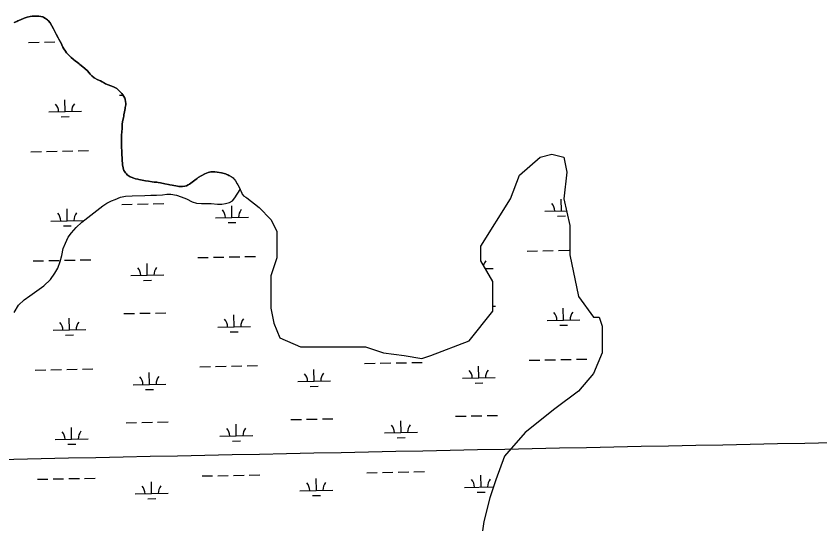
# Model space of a CAD drawing. Extents: x 3989314 to 4027622, y 243956 to 270014.
# Drawn here: x 4021754 to 4024204, y 255820 to 257367 of the extents above; entities that cross this region are included whole.
import ezdxf

# ---------------------------------------------------------------- set-up
doc = ezdxf.new("R2010")
doc.units = 0
for name, color, linetype in [('V-GRID-MAJR', 7, 'Continuous'), ('V-RIVR-EDGE', 7, 'Continuous'), ('V-TOPO-SHOR', 7, 'Continuous'), ('V-WETL-SWMP', 7, 'Continuous')]:
    doc.layers.add(name, color=color, linetype=linetype)

msp = doc.modelspace()

# ---------------------------------------------------------------- linework, layer by layer
at = {"layer": 'V-GRID-MAJR'}
msp.add_spline([(3993497.6, 255455.7), (3998815.3, 255559.8), (4004133, 255664.6), (4009450.7, 255770.2), (4014768.4, 255876.5), (4020086, 255983.7), (4025403.7, 256091.6)], degree=3, dxfattribs=at)
at = {"layer": 'V-RIVR-EDGE'}
for p, q in [((4023287.9, 256882.5), (4023351, 256936.6)), ((4023351, 256936.6), (4023387, 256945.6)), ((4023387, 256945.6), (4023423.1, 256936.6)), ((4023423.1, 256936.6), (4023432.1, 256891.5)), ((4023260.9, 256810.4), (4023287.9, 256882.5)), ((4023432.1, 256891.5), (4023423.1, 256810.4)), ((4022457.4, 256813.4), (4022494.8, 256783.8)), ((4023170.7, 256666.1), (4023260.9, 256810.4)), ((4023423.1, 256810.4), (4023441.1, 256729.2)), ((4022494.8, 256783.8), (4022530.8, 256747.2)), ((4022530.8, 256747.2), (4022548.8, 256711.2)), ((4022548.8, 256711.2), (4022548.8, 256630)), ((4023441.1, 256729.2), (4023441.1, 256639)), ((4023170.7, 256621), (4023170.7, 256666.1)), ((4023441.1, 256639), (4023468.1, 256512.7)), ((4022548.8, 256630), (4022530.8, 256575.9)), ((4023206.8, 256557.8), (4023170.7, 256621)), ((4022530.8, 256575.9), (4022530.8, 256476.7)), ((4023206.8, 256467.6), (4023206.8, 256557.8)), ((4023468.1, 256512.7), (4023513.2, 256449.6)), ((4022530.8, 256476.7), (4022539.8, 256431.6)), ((4023134.7, 256377.5), (4023206.8, 256467.6)), ((4023513.2, 256449.6), (4023531.2, 256449.6)), ((4023531.2, 256449.6), (4023540.2, 256422.5)), ((4022539.8, 256431.6), (4022557.9, 256386.5)), ((4023540.2, 256422.5), (4023540.2, 256341.4)), ((4022557.9, 256386.5), (4022621, 256359.4)), ((4023017.5, 256332.4), (4023134.7, 256377.5)), ((4022621, 256359.4), (4022819.2, 256359.4)), ((4022819.2, 256359.4), (4022873.3, 256341.4)), ((4022873.3, 256341.4), (4022936.4, 256332.4)), ((4023540.2, 256341.4), (4023513.2, 256278.2)), ((4022936.4, 256332.4), (4022990.5, 256323.3)), ((4022990.5, 256323.3), (4023017.5, 256332.4)), ((4023513.2, 256278.2), (4023468.1, 256224.1)), ((4023468.1, 256224.1), (4023396, 256170)), ((4023396, 256170), (4023305.9, 256097.9)), ((4023305.9, 256097.9), (4023242.8, 256025.7)), ((4023242.8, 256025.7), (4023215.8, 255953.6)), ((4023215.8, 255953.6), (4023197.8, 255899.5)), ((4023197.8, 255899.5), (4023179.7, 255827.3)), ((4023179.7, 255827.3), (4023170.7, 255764.2))]:
    msp.add_line(p, q, dxfattribs=at)
for points in [[(4021913.2, 257249.2), (4021908.2, 257255.2), (4021904.5, 257260), (4021900, 257267), (4021897.1, 257272.1), (4021894, 257278.6), (4021892.2, 257281.8), (4021888.3, 257289.3), (4021884.3, 257296.7), (4021882.7, 257300.3), (4021876.7, 257311.8), (4021867.9, 257328), (4021863.1, 257337.3), (4021858, 257345.6), (4021852, 257353.2), (4021849.7, 257355.3), (4021844, 257359.8), (4021839, 257362.4), (4021835.6, 257363.9), (4021829.2, 257365.3), (4021823.6, 257366.1), (4021817.2, 257366.7), (4021806.7, 257366.6), (4021802.8, 257366.5), (4021797.3, 257365.4), (4021788.4, 257363.2), (4021784.7, 257362.1), (4021779.1, 257360), (4021768.1, 257355), (4021759.9, 257352.1), (4021756.8, 257350.5), (4021748.7, 257347.4)], [(4022406, 256879.8), (4022402.6, 256881.5), (4022399.3, 256882.7), (4022396, 256884.3), (4022392.1, 256885.7), (4022380.1, 256889), (4022366.8, 256891.6), (4022359.8, 256891.9), (4022347.6, 256891.9), (4022339.3, 256890), (4022334.5, 256888.3), (4022329.3, 256886.2), (4022309.1, 256874.9), (4022305.8, 256871.9), (4022302.5, 256869.8), (4022286.5, 256857.3), (4022282.4, 256854.3), (4022279, 256852.6), (4022273.1, 256850), (4022267.9, 256848.2), (4022261.6, 256847.4), (4022255.4, 256847.4), (4022250.4, 256847.7), (4022245.9, 256848.3), (4022230, 256851.2), (4022222.2, 256853), (4022218.8, 256853.5), (4022207.1, 256856), (4022194, 256858.6), (4022187.1, 256859.6), (4022183.1, 256860.3), (4022174.9, 256861.2), (4022169.2, 256861.7), (4022157.5, 256863.7), (4022148.7, 256864.9), (4022128.1, 256868.8), (4022125.1, 256869.7), (4022117.7, 256871.1), (4022112.7, 256872.6), (4022105.1, 256875.6), (4022102.2, 256876.9), (4022098.8, 256878.9), (4022092.8, 256883.5), (4022090.2, 256886), (4022087.1, 256889.7), (4022085.1, 256892.6), (4022082.9, 256896.5), (4022081.7, 256899.8), (4022080.3, 256904.9), (4022079.3, 256909.2), (4022078.9, 256912.3), (4022078.5, 256917.1), (4022077.1, 256927.6), (4022076, 256951.3), (4022075.7, 256971.1), (4022075, 256978.7), (4022074.9, 256990.7), (4022075, 256999.9), (4022075.1, 257003.8), (4022076, 257014.1), (4022077.3, 257024.7), (4022077.7, 257032.4), (4022077.7, 257037.6), (4022078.3, 257044.1), (4022081.4, 257058.1), (4022082, 257061.8), (4022082.9, 257065.7), (4022084.4, 257074.6), (4022086.5, 257084.8), (4022087, 257087.9), (4022087.9, 257092.2), (4022088.2, 257096), (4022088.2, 257101.6), (4022087.9, 257105.3), (4022086.5, 257113.4), (4022085.2, 257117.1), (4022079.2, 257127.3), (4022076.3, 257131.3), (4022070.6, 257137.4), (4022064.4, 257143.1), (4022061.2, 257145.7), (4022050.7, 257151.5), (4022027.1, 257160.7), (4022020.8, 257164.1), (4022016.6, 257166.6), (4022011.5, 257169.2), (4022002.8, 257172.9), (4021992.3, 257178.7), (4021984.7, 257184.5), (4021979.6, 257189.4), (4021971.5, 257200), (4021964, 257207.4), (4021952.5, 257216.3), (4021948.8, 257219.4), (4021946, 257221.2), (4021940, 257226), (4021935.7, 257229.1), (4021927.8, 257235.4), (4021921.6, 257240.8), (4021915.6, 257246.9), (4021913.2, 257249.2)], [(4022406, 256879.8), (4022409.7, 256877.7), (4022412.8, 256876.1), (4022415.5, 256873.5), (4022418.2, 256870.6), (4022420.8, 256867.5), (4022422.6, 256864.9), (4022428.2, 256856.2), (4022430.1, 256852.5), (4022435.9, 256841.7), (4022437.4, 256838.5)], [(4022437.4, 256838.5), (4022439.2, 256834.5), (4022442, 256827.2), (4022443.2, 256824.5), (4022445, 256821.7), (4022447.1, 256819.4), (4022453.8, 256815.2), (4022457.4, 256813.4)]]:
    msp.add_lwpolyline(points, dxfattribs=at)
at = {"layer": 'V-TOPO-SHOR'}
msp.add_lwpolyline([(4021748.7, 256463.8), (4021761.3, 256485.8), (4021779, 256502.3), (4021795.9, 256514.7), (4021839.2, 256544.6), (4021858.9, 256564.2), (4021872.1, 256584), (4021881.3, 256599.2), (4021888.8, 256619), (4021893.4, 256637.6), (4021897.9, 256658.7), (4021904.4, 256675.3), (4021913, 256692.9), (4021923, 256706.8), (4021937.3, 256722.7), (4021954.8, 256739.2), (4021973.3, 256753.2), (4021991.1, 256767.8), (4022019, 256788.9), (4022030.6, 256796.8), (4022045.4, 256804.2), (4022056.5, 256807.5), (4022072.2, 256814.7), (4022087.6, 256817.7), (4022107.4, 256819.3), (4022146.6, 256820), (4022165.2, 256820.8), (4022182, 256820.8), (4022200, 256822.7), (4022213.8, 256823.8), (4022226.2, 256823.8), (4022242.5, 256820.8), (4022257.6, 256816.5), (4022273.6, 256809.6), (4022290.7, 256800.5), (4022303.8, 256797), (4022319.5, 256796.3), (4022335.1, 256796.3), (4022349, 256796), (4022368.2, 256793.9), (4022380.7, 256793.9), (4022392.8, 256795.5), (4022404.7, 256799), (4022413.3, 256803.7), (4022420.7, 256813.1), (4022437.4, 256838.5)], dxfattribs=at)
at = {"layer": 'V-WETL-SWMP'}
for p, q in [((4021792.5, 257286.2), (4021824.5, 257286.8)), ((4021840.5, 257287.2), (4021872.5, 257287.8)), ((4021888.5, 257288.1), (4021888.9, 257288.1)), ((4022069.7, 257125.5), (4022080.1, 257125.7)), ((4021903.6, 257075.8), (4021902.9, 257111.8)), ((4021853.6, 257074.8), (4021953.6, 257076.8)), ((4021891.9, 257060.1), (4021915.9, 257060.6)), ((4021799.2, 256953.6), (4021831.2, 256954.2)), ((4021847.2, 256954.6), (4021879.2, 256955.2)), ((4021895.2, 256955.5), (4021927.1, 256956.2)), ((4021943.1, 256956.5), (4021975.1, 256957.1)), ((4023415.7, 256773.2), (4023414.9, 256809.2)), ((4021910.2, 256743.2), (4021909.5, 256779.2)), ((4022076.3, 256792.9), (4022108.3, 256793.6)), ((4022124.3, 256793.9), (4022156.3, 256794.5)), ((4022172.3, 256794.8), (4022204.3, 256795.5)), ((4022412, 256753.2), (4022411.3, 256789.2)), ((4022362, 256752.2), (4022462, 256754.2)), ((4023365.7, 256772.2), (4023431.3, 256773.5)), ((4023404, 256757.5), (4023428, 256758)), ((4021860.2, 256742.2), (4021960.2, 256744.2)), ((4022400.3, 256737.5), (4022424.3, 256738)), ((4021898.5, 256727.5), (4021922.5, 256728)), ((4022355.6, 256631.9), (4022387.6, 256632.6)), ((4022403.6, 256632.9), (4022435.6, 256633.5)), ((4022451.6, 256633.9), (4022483.6, 256634.5)), ((4023311.2, 256651), (4023343.2, 256651.6)), ((4023359.2, 256652), (4023391.2, 256652.6)), ((4023407.2, 256652.9), (4023439.2, 256653.5)), ((4021805.8, 256621), (4021837.8, 256621.6)), ((4021853.8, 256621.9), (4021885.8, 256622.6)), ((4021901.8, 256622.9), (4021933.8, 256623.5)), ((4021949.8, 256623.9), (4021981.8, 256624.5)), ((4022154.1, 256577.2), (4022153.3, 256613.2)), ((4022307.6, 256631), (4022339.6, 256631.6)), ((4023184, 256597.7), (4023207.7, 256598.2)), ((4022104.1, 256576.2), (4022204, 256578.2)), ((4022142.4, 256561.5), (4022166.4, 256562)), ((4022083, 256460.3), (4022115, 256460.9)), ((4022131, 256461.3), (4022162.9, 256461.9)), ((4022178.9, 256462.2), (4022210.9, 256462.9)), ((4023206.8, 256482.7), (4023214.6, 256482.9)), ((4023422.3, 256440.6), (4023421.6, 256476.6)), ((4021916.9, 256410.6), (4021916.1, 256446.6)), ((4022418.7, 256420.6), (4022418, 256456.6)), ((4023372.3, 256439.6), (4023472.3, 256441.6)), ((4021866.9, 256409.6), (4021966.9, 256411.6)), ((4022368.7, 256419.6), (4022468.7, 256421.6)), ((4023410.6, 256424.9), (4023434.6, 256425.4)), ((4021905.2, 256394.9), (4021929.2, 256395.4)), ((4022407, 256404.9), (4022431, 256405.4)), ((4023317.9, 256318.4), (4023349.8, 256319)), ((4023365.8, 256319.3), (4023397.8, 256320)), ((4023413.8, 256320.3), (4023445.8, 256320.9)), ((4023461.8, 256321.3), (4023493.8, 256321.9)), ((4021812.4, 256288.4), (4021844.4, 256289)), ((4021860.4, 256289.3), (4021892.4, 256290)), ((4021908.4, 256290.3), (4021940.4, 256290.9)), ((4021956.4, 256291.3), (4021988.4, 256291.9)), ((4022314.2, 256298.4), (4022346.2, 256299)), ((4022362.2, 256299.3), (4022394.2, 256300)), ((4022410.2, 256300.3), (4022442.2, 256300.9)), ((4022458.2, 256301.3), (4022490.2, 256301.9)), ((4022662.5, 256254.6), (4022661.8, 256290.6)), ((4022816, 256308.4), (4022848, 256309)), ((4022864, 256309.3), (4022896, 256310)), ((4022912, 256310.3), (4022944, 256310.9)), ((4022960, 256311.3), (4022992, 256311.9)), ((4023164.3, 256264.6), (4023163.6, 256300.6)), ((4022160.7, 256244.6), (4022160, 256280.6)), ((4023114.3, 256263.6), (4023214.3, 256265.6)), ((4022110.7, 256243.6), (4022210.7, 256245.6)), ((4022612.5, 256253.6), (4022712.5, 256255.6)), ((4023152.6, 256248.9), (4023176.6, 256249.4)), ((4022149, 256228.9), (4022173, 256229.4)), ((4022650.8, 256238.9), (4022674.8, 256239.4)), ((4023093.2, 256147.7), (4023125.2, 256148.3)), ((4023141.2, 256148.7), (4023173.2, 256149.3)), ((4023189.2, 256149.6), (4023221.2, 256150.3)), ((4022089.6, 256127.7), (4022121.6, 256128.3)), ((4022137.6, 256128.7), (4022169.6, 256129.3)), ((4022185.6, 256129.6), (4022217.6, 256130.3)), ((4022425.3, 256088), (4022424.6, 256123.9)), ((4022591.4, 256137.7), (4022623.4, 256138.3)), ((4022639.4, 256138.7), (4022671.4, 256139.3)), ((4022687.4, 256139.6), (4022719.4, 256140.3)), ((4022927.1, 256098), (4022926.4, 256133.9)), ((4021923.5, 256078), (4021922.8, 256113.9)), ((4022877.1, 256097), (4022977.1, 256098.9)), ((4021873.5, 256077), (4021973.5, 256078.9)), ((4022375.3, 256087), (4022475.3, 256088.9)), ((4022413.6, 256072.3), (4022437.6, 256072.8)), ((4022915.4, 256082.3), (4022939.4, 256082.8)), ((4021911.8, 256062.3), (4021935.8, 256062.8)), ((4022822.7, 255975.8), (4022854.7, 255976.4)), ((4022870.7, 255976.7), (4022902.7, 255977.4)), ((4022918.7, 255977.7), (4022950.6, 255978.3)), ((4022966.6, 255978.6), (4022998.6, 255979.3)), ((4021819.1, 255955.8), (4021851.1, 255956.4)), ((4021867, 255956.7), (4021899, 255957.4)), ((4021915, 255957.7), (4021947, 255958.3)), ((4021963, 255958.6), (4021995, 255959.3)), ((4022167.3, 255912), (4022166.6, 255948)), ((4022320.9, 255965.8), (4022352.9, 255966.4)), ((4022368.9, 255966.7), (4022400.9, 255967.4)), ((4022416.8, 255967.7), (4022448.8, 255968.3)), ((4022464.8, 255968.6), (4022496.8, 255969.3)), ((4022669.1, 255922), (4022668.4, 255958)), ((4023170.9, 255932), (4023170.2, 255968)), ((4022619.1, 255921), (4022719.1, 255923)), ((4023120.9, 255931), (4023208.8, 255932.7)), ((4022117.3, 255911), (4022217.3, 255913)), ((4022657.4, 255906.3), (4022681.4, 255906.8)), ((4023159.2, 255916.3), (4023183.2, 255916.8)), ((4022155.6, 255896.3), (4022179.6, 255896.8))]:
    msp.add_line(p, q, dxfattribs=at)
for points in [[(4021748.7, 257347.4), (4021756.8, 257350.5), (4021759.9, 257352.1), (4021768.1, 257355), (4021779.1, 257360), (4021784.7, 257362.1), (4021788.4, 257363.2), (4021797.3, 257365.4), (4021802.8, 257366.5), (4021806.7, 257366.6), (4021817.2, 257366.7), (4021823.6, 257366.1), (4021829.2, 257365.3), (4021835.6, 257363.9), (4021839, 257362.4), (4021844, 257359.8), (4021849.7, 257355.3), (4021852, 257353.2), (4021858, 257345.6), (4021863.1, 257337.3), (4021867.9, 257328), (4021876.7, 257311.8), (4021882.7, 257300.3), (4021884.3, 257296.7), (4021888.3, 257289.3), (4021892.1, 257281.8), (4021894, 257278.6), (4021897.1, 257272.1), (4021900, 257267), (4021904.5, 257260), (4021908.2, 257255.2), (4021913.2, 257249.2)], [(4021913.2, 257249.2), (4021915.6, 257246.9), (4021921.6, 257240.8), (4021927.8, 257235.4), (4021935.7, 257229.1), (4021940, 257226), (4021946, 257221.2), (4021948.8, 257219.4), (4021952.5, 257216.3), (4021964, 257207.4), (4021971.5, 257200), (4021979.6, 257189.4), (4021984.7, 257184.5), (4021992.3, 257178.7), (4022002.8, 257172.9), (4022011.5, 257169.2), (4022016.6, 257166.6), (4022020.8, 257164.1), (4022027.1, 257160.7), (4022050.7, 257151.5), (4022061.2, 257145.7), (4022064.4, 257143.1), (4022070.6, 257137.4), (4022076.3, 257131.3), (4022079.2, 257127.3), (4022085.2, 257117.1), (4022086.5, 257113.4), (4022087.9, 257105.3), (4022088.2, 257101.6), (4022088.2, 257096), (4022087.9, 257092.2), (4022087, 257087.9), (4022086.5, 257084.8), (4022084.4, 257074.6), (4022082.9, 257065.7), (4022082, 257061.8), (4022081.4, 257058.1), (4022078.3, 257044.1), (4022077.7, 257037.6), (4022077.7, 257032.4), (4022077.3, 257024.7), (4022076.1, 257014.1), (4022075.1, 257003.8), (4022075, 256999.9), (4022074.9, 256990.7), (4022075, 256978.7), (4022075.7, 256971.1), (4022076, 256951.3), (4022077.1, 256927.6), (4022078.5, 256917.1), (4022078.9, 256912.3), (4022079.3, 256909.2), (4022080.3, 256904.9), (4022081.7, 256899.8), (4022082.9, 256896.5), (4022085.1, 256892.6), (4022087.1, 256889.7), (4022090.2, 256886), (4022092.8, 256883.5), (4022098.8, 256878.9), (4022102.2, 256876.9), (4022105.1, 256875.6), (4022112.7, 256872.6), (4022117.7, 256871.1), (4022125.1, 256869.7), (4022128.1, 256868.8), (4022148.7, 256864.9), (4022157.5, 256863.7), (4022169.2, 256861.7), (4022174.9, 256861.2), (4022183.1, 256860.3), (4022187.1, 256859.6), (4022194, 256858.6), (4022207.1, 256856), (4022218.8, 256853.5), (4022222.2, 256853), (4022230, 256851.2), (4022245.9, 256848.3), (4022250.4, 256847.7), (4022255.4, 256847.4), (4022261.6, 256847.4), (4022267.9, 256848.2), (4022273.1, 256850), (4022279, 256852.6), (4022282.4, 256854.3), (4022286.5, 256857.3), (4022302.5, 256869.8), (4022305.8, 256871.9), (4022309.1, 256874.9), (4022329.3, 256886.2), (4022334.5, 256888.3), (4022339.3, 256890), (4022347.6, 256891.9), (4022359.8, 256891.9), (4022366.8, 256891.6), (4022380.1, 256889), (4022392.1, 256885.7), (4022396, 256884.3), (4022399.3, 256882.7), (4022402.6, 256881.5), (4022406, 256879.8)], [(4022406, 256879.8), (4022409.7, 256877.7), (4022412.8, 256876.1), (4022415.5, 256873.5), (4022418.2, 256870.6), (4022420.8, 256867.5), (4022422.6, 256864.9), (4022428.2, 256856.2), (4022430.1, 256852.5), (4022435.9, 256841.7), (4022437.4, 256838.5), (4022439.2, 256834.5), (4022442, 256827.2), (4022443.2, 256824.5), (4022445, 256821.7), (4022447.1, 256819.4), (4022453.8, 256815.2), (4022457.4, 256813.4), (4022494.8, 256783.8), (4022530.8, 256747.2), (4022548.8, 256711.2), (4022548.8, 256630), (4022530.8, 256575.9), (4022530.8, 256476.7), (4022539.8, 256431.6), (4022557.9, 256386.5), (4022621, 256359.4), (4022819.2, 256359.4), (4022873.3, 256341.4), (4022936.4, 256332.4), (4022990.5, 256323.3), (4023017.5, 256332.4), (4023134.7, 256377.5), (4023206.8, 256467.6), (4023206.8, 256557.8), (4023170.7, 256621), (4023170.7, 256666.1), (4023260.9, 256810.4), (4023287.9, 256882.5), (4023351, 256936.6), (4023387, 256945.6), (4023423.1, 256936.6), (4023432.1, 256891.5), (4023423.1, 256810.4), (4023441.1, 256729.2), (4023441.1, 256639), (4023468.1, 256512.7), (4023513.2, 256449.6), (4023531.2, 256449.6), (4023540.2, 256422.5), (4023540.2, 256341.4), (4023513.2, 256278.2), (4023468.1, 256224.1), (4023396, 256170), (4023305.9, 256097.9), (4023242.8, 256025.7), (4023215.8, 255953.6), (4023197.8, 255899.5), (4023179.7, 255827.3), (4023170.7, 255764.2)]]:
    msp.add_lwpolyline(points, dxfattribs=at)
for centre, start, end in [((4021848.4, 257075.2), 0.3699, 41.9135), ((4021958.8, 257077.4), 140.3699, 181.9135), ((4023360.4, 256772.5), 0.3699, 41.9135), ((4021855, 256742.5), 0.3699, 41.9135), ((4021965.5, 256744.7), 140.3699, 181.9135), ((4022356.8, 256752.5), 0.3699, 41.9135), ((4022467.3, 256754.7), 140.3699, 181.9135), ((4023212.9, 256598.8), 140.3699, 166.3369), ((4022098.8, 256576.6), 0.3699, 41.9135), ((4022209.3, 256578.8), 140.3699, 181.9135), ((4023367, 256439.9), 0.3699, 41.9135), ((4023477.5, 256442.1), 140.3699, 181.9135), ((4022363.4, 256419.9), 0.3699, 41.9135), ((4022473.9, 256422.1), 140.3699, 181.9135), ((4021861.6, 256409.9), 0.3699, 41.9135), ((4021972.1, 256412.1), 140.3699, 181.9135), ((4022105.4, 256243.9), 0.3699, 41.9135), ((4022215.9, 256246.1), 140.3699, 181.9135), ((4022607.3, 256253.9), 0.3699, 41.9135), ((4022717.7, 256256.1), 140.3699, 181.9135), ((4023109.1, 256263.9), 0.3699, 41.9135), ((4023219.5, 256266.1), 140.3699, 181.9135), ((4022871.9, 256097.3), 0.3699, 41.9135), ((4022982.3, 256099.5), 140.3699, 181.9135), ((4021868.2, 256077.3), 0.3699, 41.9135), ((4021978.7, 256079.5), 140.3699, 181.9135), ((4022370.1, 256087.3), 0.3699, 41.9135), ((4022480.5, 256089.5), 140.3699, 181.9135), ((4022724.3, 255923.5), 140.3699, 181.9135), ((4023115.7, 255931.3), 0.3699, 41.9135), ((4023226.2, 255933.5), 140.3699, 181.9135), ((4022112.1, 255911.3), 0.3699, 41.9135), ((4022222.5, 255913.5), 140.3699, 181.9135), ((4022613.9, 255921.3), 0.3699, 41.9135)]:
    msp.add_arc(centre, 35.2, start, end, dxfattribs=at)

doc.saveas('drawing.dxf')
